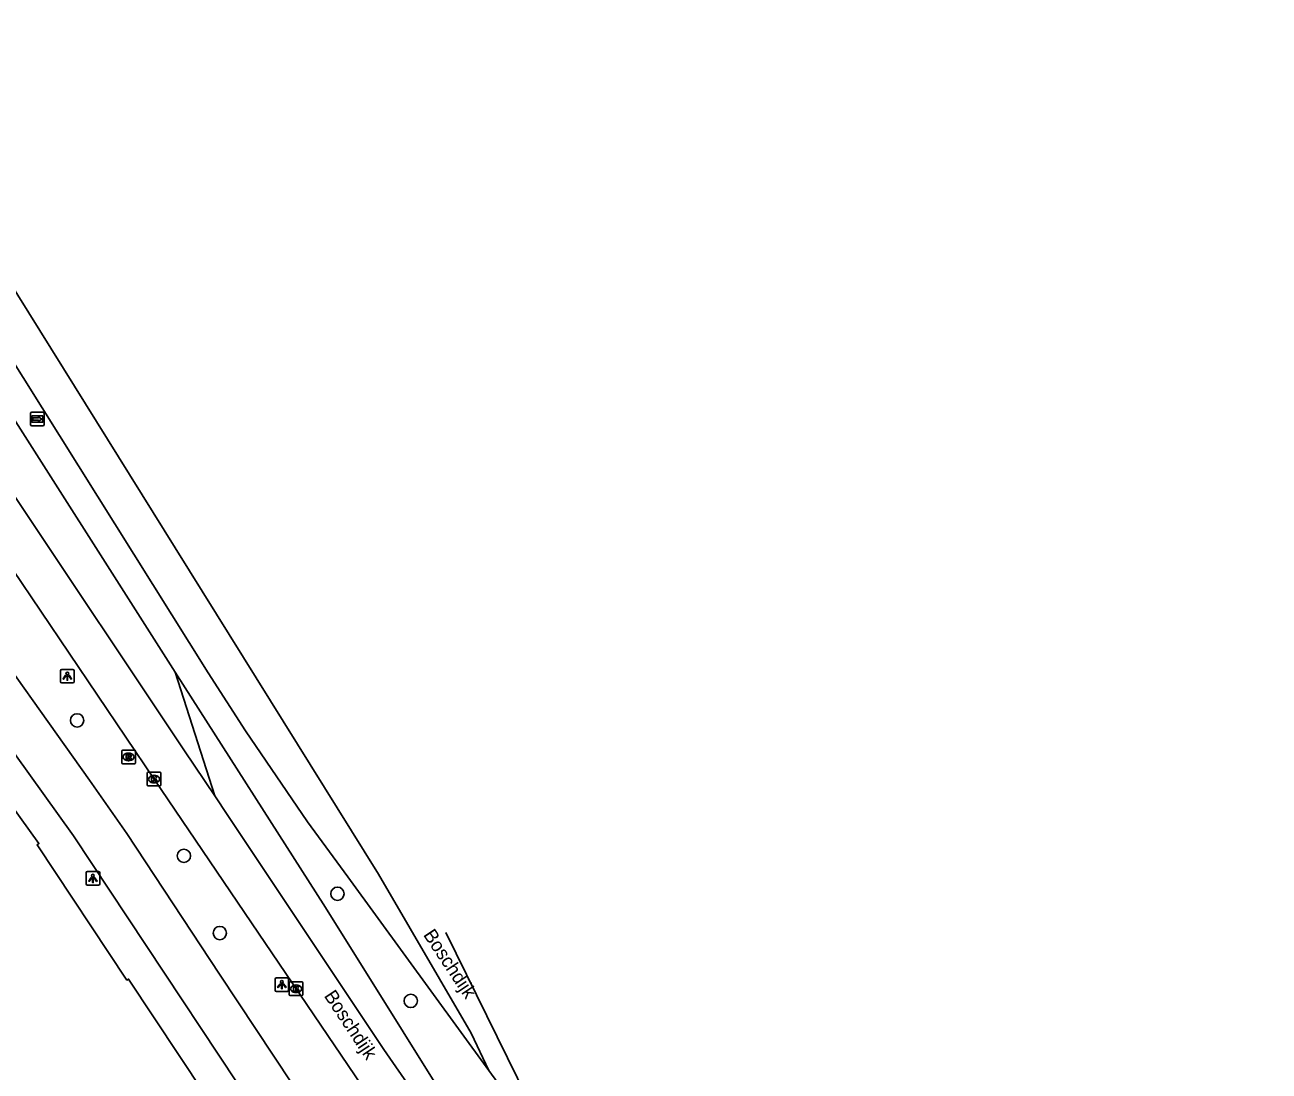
# Model space of a CAD drawing. Extents: x 159280 to 160375, y 384531 to 385872.
# Drawn here: x 159691.6 to 159782.8, y 385785 to 385861.7 of the extents above; entities that cross this region are included whole.
import ezdxf

# ---------------------------------------------------------------- set-up
doc = ezdxf.new("R2010")
doc.units = 0
for name, color, linetype in [('IMGEO_Boom', 7, 'Continuous'), ('IMGEO_Fietspad_gesloten', 7, 'Continuous'), ('IMGEO_Kolk', 7, 'Continuous'), ('IMGEO_Lichtpunt', 7, 'Continuous'), ('IMGEO_Openbare_ruimte_label', 7, 'Continuous'), ('IMGEO_Rijbaan_regionaal_gesloten', 7, 'Continuous'), ('IMGEO_Rioolput', 7, 'Continuous'), ('IMGEO_Voetpad_open', 7, 'Continuous'), ('IMGEO_Wegwijzer', 7, 'Continuous')]:
    doc.layers.add(name, color=color, linetype=linetype)

msp = doc.modelspace()

# ---------------------------------------------------------------- linework, layer by layer
at = {"layer": 'IMGEO_Boom'}
for centre in [(159695.456, 385810.729), (159703.278, 385800.803), (159714.527, 385798.026), (159705.911, 385795.148), (159719.899, 385790.173)]:
    msp.add_circle(centre, 0.489, dxfattribs=at)
at = {"layer": 'IMGEO_Fietspad_gesloten'}
for points in [[(159683.485, 385818.555), (159695.188, 385802.278), (159729.815, 385750), (159737.215, 385738.828), (159738.844, 385736.282), (159769.444, 385687.297), (159773.292, 385681.136), (159801.995, 385635.214), (159838.479, 385576.785), (159874.063, 385519.7)], [(159776.137, 385682.914), (159772.286, 385689.072), (159749.346, 385725.761), (159741.394, 385738.529), (159733.796, 385750), (159705.884, 385792.137), (159699.097, 385802.447), (159696.373, 385806.344), (159687.413, 385818.912)]]:
    msp.add_lwpolyline(points, dxfattribs=at)
at = {"layer": 'IMGEO_Kolk'}
for p, q in [((159700.595, 385806), (159700.595, 385806.852)), ((159700.67, 385806.926), (159701.522, 385806.926)), ((159701.083, 385806.706), (159701.108, 385806.706)), ((159701.596, 385806.852), (159701.596, 385806)), ((159701.522, 385805.926), (159700.67, 385805.926)), ((159701.106, 385806.146), (159701.081, 385806.146)), ((159710.999, 385790.638), (159710.999, 385791.49)), ((159711.074, 385791.564), (159711.926, 385791.564)), ((159711.487, 385791.344), (159711.512, 385791.344)), ((159712, 385791.49), (159712, 385790.638)), ((159711.926, 385790.564), (159711.074, 385790.564)), ((159711.51, 385790.784), (159711.485, 385790.784))]:
    msp.add_line(p, q, dxfattribs=at)
for points in [[(159700.595, 385806), (159700.595, 385806.852)], [(159700.67, 385806.926), (159701.522, 385806.926)], [(159700.916, 385806.626), (159701.039, 385806.626), (159701.039, 385806.475), (159701.169, 385806.626), (159701.333, 385806.626), (159701.187, 385806.475), (159701.34, 385806.226), (159701.188, 385806.226), (159701.103, 385806.39), (159701.039, 385806.323), (159701.039, 385806.226), (159700.916, 385806.226), (159700.916, 385806.626)], [(159701.596, 385806.852), (159701.596, 385806)], [(159701.522, 385805.926), (159700.67, 385805.926)], [(159710.999, 385790.638), (159710.999, 385791.49)], [(159711.074, 385791.564), (159711.926, 385791.564)], [(159711.32, 385791.264), (159711.443, 385791.264), (159711.443, 385791.113), (159711.573, 385791.264), (159711.737, 385791.264), (159711.591, 385791.113), (159711.744, 385790.864), (159711.592, 385790.864), (159711.507, 385791.028), (159711.443, 385790.961), (159711.443, 385790.864), (159711.32, 385790.864), (159711.32, 385791.264)], [(159712, 385791.49), (159712, 385790.638)], [(159711.926, 385790.564), (159711.074, 385790.564)]]:
    msp.add_lwpolyline(points, dxfattribs=at)
for centre, start, end in [((159700.672, 385806.85), 91.55205, 178.44795), ((159700.672, 385806.85), 91.55205, 178.44795), ((159701.52, 385806.85), 1.55205, 88.44795), ((159701.52, 385806.85), 1.55205, 88.44795), ((159700.672, 385806.002), 181.55205, 268.44795), ((159700.672, 385806.002), 181.55205, 268.44795), ((159701.52, 385806.002), 271.55205, 358.44795), ((159701.52, 385806.002), 271.55205, 358.44795), ((159711.076, 385791.488), 91.55205, 178.44795), ((159711.076, 385791.488), 91.55205, 178.44795), ((159711.924, 385791.488), 1.55205, 88.44795), ((159711.924, 385791.488), 1.55205, 88.44795), ((159711.076, 385790.64), 181.55205, 268.44795), ((159711.076, 385790.64), 181.55205, 268.44795), ((159711.924, 385790.64), 271.55205, 358.44795), ((159711.924, 385790.64), 271.55205, 358.44795)]:
    msp.add_arc(centre, 0.0765, start, end, dxfattribs=at)
for centre, major_axis, ratio, start_param, end_param in [((159701.082, 385806.426), (-0.387, 0.002), 0.722429, 4.712389, 7.853982), ((159701.107, 385806.426), (-0.39, 0.002), 0.717154, 1.570796, 4.712389), ((159711.486, 385791.064), (-0.387, 0.002), 0.722429, 4.712389, 7.853982), ((159711.511, 385791.064), (-0.39, 0.002), 0.717154, 1.570796, 4.712389)]:
    msp.add_ellipse(centre, major_axis=major_axis, ratio=ratio, start_param=start_param, end_param=end_param, dxfattribs=at)
at = {"layer": 'IMGEO_Lichtpunt'}
for p, q in [((159694.24, 385814.369), (159694.24, 385813.562)), ((159694.24, 385814.369), (159694.24, 385813.562)), ((159695.142, 385814.464), (159694.334, 385814.464)), ((159695.142, 385814.464), (159694.334, 385814.464)), ((159695.236, 385813.562), (159695.236, 385814.369)), ((159695.236, 385813.562), (159695.236, 385814.369)), ((159694.334, 385813.468), (159695.142, 385813.468)), ((159694.334, 385813.468), (159695.142, 385813.468)), ((159696.115, 385799.552), (159696.115, 385798.745)), ((159696.115, 385799.552), (159696.115, 385798.745)), ((159697.017, 385799.647), (159696.209, 385799.647)), ((159697.017, 385799.647), (159696.209, 385799.647)), ((159697.111, 385798.745), (159697.111, 385799.552)), ((159697.111, 385798.745), (159697.111, 385799.552)), ((159696.209, 385798.651), (159697.017, 385798.651)), ((159696.209, 385798.651), (159697.017, 385798.651)), ((159709.957, 385791.772), (159709.957, 385790.965)), ((159709.957, 385791.772), (159709.957, 385790.965)), ((159710.859, 385791.867), (159710.051, 385791.867)), ((159710.859, 385791.867), (159710.051, 385791.867)), ((159710.953, 385790.965), (159710.953, 385791.772)), ((159710.953, 385790.965), (159710.953, 385791.772)), ((159710.051, 385790.871), (159710.859, 385790.871)), ((159710.051, 385790.871), (159710.859, 385790.871))]:
    msp.add_line(p, q, dxfattribs=at)
for points in [[(159694.614, 385814.033), (159694.653, 385814.005), (159694.465, 385813.743), (159694.427, 385813.77), (159694.614, 385814.033)], [(159694.716, 385813.985), (159694.763, 385813.985), (159694.763, 385813.663), (159694.716, 385813.663), (159694.716, 385813.985)], [(159694.826, 385814.005), (159694.864, 385814.032), (159695.051, 385813.77), (159695.012, 385813.742), (159694.826, 385814.005)], [(159696.489, 385799.216), (159696.528, 385799.188), (159696.34, 385798.926), (159696.302, 385798.953), (159696.489, 385799.216)], [(159696.591, 385799.168), (159696.638, 385799.168), (159696.638, 385798.846), (159696.591, 385798.846), (159696.591, 385799.168)], [(159696.701, 385799.188), (159696.739, 385799.215), (159696.926, 385798.953), (159696.887, 385798.925), (159696.701, 385799.188)], [(159710.331, 385791.436), (159710.37, 385791.408), (159710.182, 385791.146), (159710.144, 385791.173), (159710.331, 385791.436)], [(159710.433, 385791.388), (159710.48, 385791.388), (159710.48, 385791.066), (159710.433, 385791.066), (159710.433, 385791.388)], [(159710.543, 385791.408), (159710.581, 385791.435), (159710.768, 385791.173), (159710.729, 385791.145), (159710.543, 385791.408)]]:
    msp.add_lwpolyline(points, dxfattribs=at)
for centre in [(159694.739, 385814.167), (159696.614, 385799.35), (159710.456, 385791.57)]:
    msp.add_circle(centre, 0.0994, dxfattribs=at)
for centre, start, end in [((159694.334, 385814.369), 90, 180), ((159694.334, 385814.369), 90, 180), ((159695.142, 385814.369), 0, 90), ((159695.142, 385814.369), 0, 90), ((159694.334, 385813.562), 180, 270), ((159694.334, 385813.562), 180, 270), ((159695.142, 385813.562), 270, 0), ((159695.142, 385813.562), 270, 360), ((159696.209, 385799.552), 90, 180), ((159696.209, 385799.552), 90, 180), ((159697.017, 385799.552), 0, 90), ((159697.017, 385799.552), 0, 90), ((159696.209, 385798.745), 180, 270), ((159696.209, 385798.745), 180, 270), ((159697.017, 385798.745), 270, 0), ((159697.017, 385798.745), 270, 360), ((159710.051, 385791.772), 90, 180), ((159710.051, 385791.772), 90, 180), ((159710.859, 385791.772), 0, 90), ((159710.859, 385791.772), 0, 90), ((159710.051, 385790.965), 180, 270), ((159710.051, 385790.965), 180, 270), ((159710.859, 385790.965), 270, 0), ((159710.859, 385790.965), 270, 360)]:
    msp.add_arc(centre, 0.0946, start, end, dxfattribs=at)
at = {"layer": 'IMGEO_Rijbaan_regionaal_gesloten'}
for points in [[(159678.762, 385861.686), (159702.63, 385823.367), (159717.527, 385799.451), (159724.33, 385787.803), (159725.619, 385785.083)], [(159676.54, 385859.719), (159705.058, 385814.223), (159707.799, 385809.962), (159712.332, 385803.29), (159715.282, 385799.254), (159725.619, 385785.083)], [(159702.65, 385814.271), (159674.645, 385858.209)], [(159705.539, 385805.19), (159703.328, 385808.504), (159690.947, 385827.06), (159672.145, 385855.967)], [(159766.847, 385706.879), (159766.188, 385707.929), (159755.331, 385725.309), (159747.142, 385738.443), (159744.886, 385741.795), (159739.326, 385750), (159733.946, 385757.94), (159722.433, 385774.919), (159701.096, 385806.426), (159690.712, 385821.808), (159679.722, 385837.993), (159669.916, 385852.514), (159669.303, 385853.417)], [(159705.539, 385805.19), (159702.65, 385814.271)], [(159702.65, 385814.271), (159713.651, 385797.011), (159742.112, 385751.474)], [(159742.112, 385751.474), (159736.425, 385759.423), (159724.377, 385777.319), (159717.934, 385786.613), (159706.49, 385803.765), (159705.539, 385805.19)], [(159722.474, 385795.185), (159729.239, 385781.429), (159735.956, 385770.912)], [(159725.619, 385785.083), (159735.956, 385770.912)]]:
    msp.add_lwpolyline(points, dxfattribs=at)
at = {"layer": 'IMGEO_Rioolput'}
for p, q in [((159698.722, 385807.621), (159698.722, 385808.473)), ((159698.797, 385808.547), (159699.649, 385808.547)), ((159699.21, 385808.327), (159699.235, 385808.327)), ((159699.723, 385808.473), (159699.723, 385807.621)), ((159699.649, 385807.547), (159698.797, 385807.547)), ((159699.233, 385807.767), (159699.208, 385807.767))]:
    msp.add_line(p, q, dxfattribs=at)
for points in [[(159698.722, 385807.621), (159698.722, 385808.473)], [(159698.797, 385808.547), (159699.649, 385808.547)], [(159699.311, 385808.245), (159699.059, 385808.247), (159699.059, 385807.847)], [(159699.237, 385808.166), (159699.183, 385808.166), (159699.183, 385808.085)], [(159699.723, 385808.473), (159699.723, 385807.621)], [(159699.649, 385807.547), (159698.797, 385807.547)], [(159699.059, 385807.847), (159699.183, 385807.847), (159699.183, 385808.009), (159699.194, 385808.009)], [(159699.183, 385808.085), (159699.235, 385808.085)], [(159699.241, 385807.98), (159699.312, 385807.847), (159699.452, 385807.847), (159699.387, 385807.973)]]:
    msp.add_lwpolyline(points, dxfattribs=at)
for centre, radius, start, end in [((159698.799, 385808.471), 0.0765, 91.55205, 178.44795), ((159698.799, 385808.471), 0.0765, 91.55205, 178.44795), ((159699.243, 385808.07), 0.0964, 77.00612, 93.18647), ((159699.257, 385808.127), 0.0378, 276.66336, 79.67722), ((159699.31, 385808.135), 0.109, 350.36119, 89.41601), ((159699.647, 385808.471), 0.0765, 1.55205, 88.44795), ((159699.647, 385808.471), 0.0765, 1.55205, 88.44795), ((159698.799, 385807.623), 0.0765, 181.55205, 268.44795), ((159698.799, 385807.623), 0.0765, 181.55205, 268.44795), ((159699.193, 385807.956), 0.0533, 26.02933, 88.69889), ((159699.219, 385808.274), 0.19, 274.7715, 282.96867), ((159699.308, 385808.135), 0.112, 277.58423, 350.98172), ((159699.292, 385807.92), 0.108, 29.51342, 73.79051), ((159699.647, 385807.623), 0.0765, 271.55205, 358.44795), ((159699.647, 385807.623), 0.0765, 271.55205, 358.44795)]:
    msp.add_arc(centre, radius, start, end, dxfattribs=at)
for centre, major_axis, ratio, start_param, end_param in [((159699.209, 385808.047), (-0.387, 0.002), 0.722429, 4.712389, 7.853982), ((159699.234, 385808.047), (-0.39, 0.002), 0.717154, 1.570796, 4.712389)]:
    msp.add_ellipse(centre, major_axis=major_axis, ratio=ratio, start_param=start_param, end_param=end_param, dxfattribs=at)
at = {"layer": 'IMGEO_Voetpad_open'}
msp.add_lwpolyline([(159781.584, 385664.207), (159771.593, 385680.211), (159767.806, 385686.274), (159749.261, 385715.962), (159749.138, 385715.904), (159744.035, 385724.049), (159743.914, 385723.996), (159738.791, 385732.214), (159738.636, 385732.144), (159735.797, 385736.646), (159726.938, 385750), (159699.223, 385791.775), (159699.101, 385791.701), (159692.521, 385801.611), (159692.652, 385801.706), (159682.134, 385816.347), (159679.934, 385819.207), (159680.036, 385819.294), (159660.88, 385840.92)], dxfattribs=at)
at = {"layer": 'IMGEO_Wegwijzer'}
for p, q in [((159692.047, 385832.409), (159692.047, 385833.209)), ((159692.047, 385833.209), (159692.047, 385832.409)), ((159692.147, 385833.309), (159692.937, 385833.309)), ((159692.937, 385833.309), (159692.147, 385833.309)), ((159693.037, 385833.209), (159693.037, 385832.409)), ((159693.037, 385832.409), (159693.037, 385833.209)), ((159692.937, 385832.309), (159692.147, 385832.309)), ((159692.147, 385832.309), (159692.937, 385832.309))]:
    msp.add_line(p, q, dxfattribs=at)
for points in [[(159692.148, 385833.041), (159692.936, 385833.041), (159692.936, 385832.577), (159692.148, 385832.577), (159692.148, 385833.041)], [(159692.213, 385832.893), (159692.213, 385832.809), (159692.213, 385832.725), (159692.624, 385832.725), (159692.624, 385832.642), (159692.871, 385832.809), (159692.624, 385832.976), (159692.624, 385832.893), (159692.213, 385832.893)]]:
    msp.add_lwpolyline(points, dxfattribs=at)
for centre, start, end in [((159692.147, 385833.209), 90, 180), ((159692.147, 385833.209), 90, 180), ((159692.937, 385833.209), 0, 90), ((159692.937, 385833.209), 360, 90), ((159692.147, 385832.409), 180, 270), ((159692.147, 385832.409), 180, 270), ((159692.937, 385832.409), 270, 0), ((159692.937, 385832.409), 270, 0)]:
    msp.add_arc(centre, 0.1, start, end, dxfattribs=at)

# ---------------------------------------------------------------- texts
at = {"layer": 'IMGEO_Openbare_ruimte_label'}
for p in [(159720.778, 385795.015), (159713.507, 385790.546)]:
    msp.add_text('Boschdijk', height=1, rotation=303.57881, dxfattribs=at).set_placement(p)

doc.saveas('drawing.dxf')
